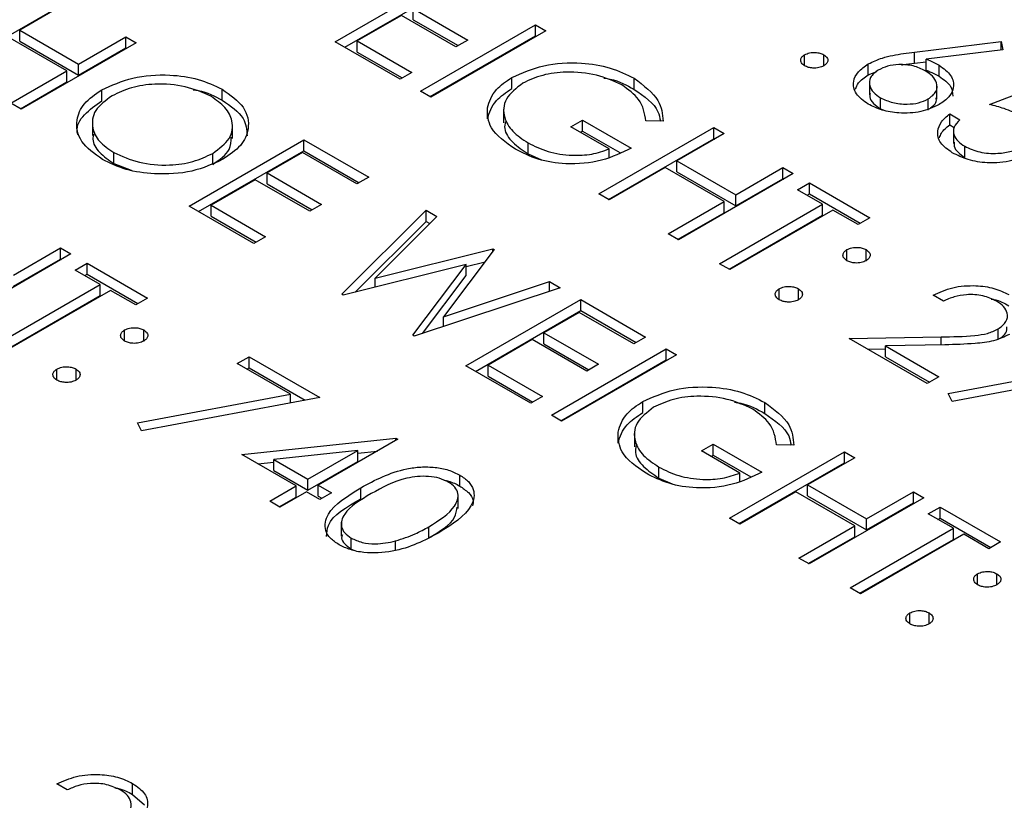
# Model space of a CAD drawing. Header units: inches. Extents: x 1802 to 2468, y -208 to -72.
# Tile 485 of 595: x 2222.036 to 2222.763, y -87.886 to -87.31. Entities that reach past the tile are written whole.
import ezdxf

# ---------------------------------------------------------------- set-up
doc = ezdxf.new("R2010")
doc.units = ezdxf.units.IN
doc.header["$LTSCALE"] = 0.5
doc.header["$MEASUREMENT"] = 0
doc.layers.add('DST-M-S', color=53, linetype='Continuous')

msp = doc.modelspace()

# ---------------------------------------------------------------- linework, layer by layer
at = {"layer": 'DST-M-S', "linetype": 'Continuous', "lineweight": 25}
for p, q in [((2222.26865, -87.32597), (2222.35351, -87.27699)), ((2222.27572, -87.33005), (2222.35351, -87.28515)), ((2221.985, -87.34591), (2222.06278, -87.30101)), ((2222.07039, -87.29724), (2222.03558, -87.31734)), ((2222.32631, -87.30148), (2222.36656, -87.32471)), ((2222.32631, -87.30964), (2222.32631, -87.30148)), ((2222.31761, -87.3065), (2222.28497, -87.32534)), ((2222.35786, -87.32974), (2222.31761, -87.3065)), ((2222.32631, -87.30964), (2222.35949, -87.3288)), ((2222.03558, -87.31734), (2222.07909, -87.34246)), ((2222.03558, -87.3255), (2222.03558, -87.31734)), ((2222.33175, -87.36239), (2222.4166, -87.31341)), ((2222.4166, -87.31341), (2222.42422, -87.31781)), ((2222.4166, -87.32158), (2222.4166, -87.31341)), ((2222.07039, -87.34748), (2222.02688, -87.32236)), ((2222.07909, -87.34246), (2222.11391, -87.32236)), ((2222.11391, -87.32236), (2222.12152, -87.32676)), ((2222.11391, -87.33052), (2222.11391, -87.32236)), ((2222.33882, -87.36648), (2222.4166, -87.32158)), ((2222.42422, -87.31781), (2222.33936, -87.36679)), ((2222.36656, -87.32471), (2222.35786, -87.32974)), ((2222.4166, -87.32158), (2222.41714, -87.32189)), ((2222.03558, -87.3255), (2222.07909, -87.35062)), ((2222.12152, -87.32676), (2222.03667, -87.37574)), ((2222.07909, -87.35062), (2222.11391, -87.33052)), ((2222.11391, -87.33052), (2222.11445, -87.33084)), ((2222.31652, -87.3536), (2222.26865, -87.32597)), ((2222.28497, -87.32534), (2222.32522, -87.34858)), ((2222.28497, -87.33351), (2222.28497, -87.32534)), ((2222.69659, -87.33355), (2222.76064, -87.32581)), ((2222.76189, -87.33186), (2222.70519, -87.33871)), ((2222.76064, -87.32581), (2222.76189, -87.33186)), ((2222.76064, -87.33201), (2222.76064, -87.32581)), ((2222.28497, -87.33351), (2222.31815, -87.35266)), ((2222.61541, -87.34371), (2222.61541, -87.33555)), ((2222.62955, -87.34371), (2222.62955, -87.33555)), ((2222.69659, -87.34171), (2222.69659, -87.33355)), ((2222.70519, -87.34687), (2222.70519, -87.33871)), ((2222.07909, -87.35062), (2222.07909, -87.34246)), ((2222.66246, -87.35046), (2222.66246, -87.3423)), ((2222.69659, -87.34171), (2222.70519, -87.34067)), ((2222.71479, -87.35147), (2222.71479, -87.34331)), ((2222.02905, -87.37134), (2222.07039, -87.34748)), ((2222.07039, -87.35564), (2222.07039, -87.34748)), ((2222.32522, -87.34858), (2222.31652, -87.3536)), ((2222.39923, -87.36049), (2222.39923, -87.35233)), ((2222.48944, -87.36111), (2222.48944, -87.35295)), ((2222.66246, -87.35046), (2222.66878, -87.34782)), ((2222.75193, -87.37229), (2222.80306, -87.35282)), ((2222.03612, -87.37543), (2222.07039, -87.35564)), ((2222.18516, -87.36915), (2222.18516, -87.36098)), ((2222.66323, -87.35498), (2222.66323, -87.36519)), ((2222.71317, -87.36831), (2222.71317, -87.35811)), ((2222.09613, -87.36968), (2222.09613, -87.36151)), ((2222.33936, -87.36679), (2222.33175, -87.36239)), ((2222.67143, -87.37543), (2222.67143, -87.36726)), ((2222.70675, -87.37639), (2222.70675, -87.36822)), ((2222.03667, -87.37574), (2222.02905, -87.37134)), ((2222.38104, -87.383), (2222.38104, -87.37484)), ((2222.39308, -87.37563), (2222.39308, -87.38584)), ((2222.67143, -87.37543), (2222.67471, -87.37672)), ((2222.72256, -87.37919), (2222.73018, -87.38359)), ((2222.72256, -87.38736), (2222.72256, -87.37919)), ((2222.08929, -87.38492), (2222.08929, -87.39512)), ((2222.19282, -87.39739), (2222.19282, -87.38718)), ((2222.44271, -87.38877), (2222.45141, -87.38375)), ((2222.47099, -87.4051), (2222.44271, -87.38877)), ((2222.45141, -87.38375), (2222.48731, -87.40447)), ((2222.45141, -87.39191), (2222.45141, -87.38375)), ((2222.46338, -87.43838), (2222.54823, -87.3894)), ((2222.5109, -87.38457), (2222.49819, -87.38437)), ((2222.54823, -87.3894), (2222.55585, -87.3938)), ((2222.54823, -87.39756), (2222.54823, -87.3894)), ((2222.72256, -87.38736), (2222.72589, -87.38928)), ((2222.44978, -87.39285), (2222.45141, -87.39191)), ((2222.45141, -87.39191), (2222.47902, -87.40785)), ((2222.55585, -87.3938), (2222.52104, -87.41389)), ((2222.72531, -87.39081), (2222.72531, -87.40102)), ((2222.16068, -87.44733), (2222.24554, -87.39835)), ((2222.24554, -87.39835), (2222.2934, -87.42598)), ((2222.24554, -87.40651), (2222.24554, -87.39835)), ((2222.41113, -87.40885), (2222.41113, -87.40068)), ((2222.47045, -87.44247), (2222.54823, -87.39756)), ((2222.54823, -87.39756), (2222.54877, -87.39788)), ((2222.73366, -87.41135), (2222.73366, -87.40319)), ((2222.10503, -87.41584), (2222.10503, -87.40767)), ((2222.16776, -87.45142), (2222.24554, -87.40651)), ((2222.17814, -87.41653), (2222.17814, -87.40837)), ((2222.24445, -87.40777), (2222.21834, -87.42284)), ((2222.2847, -87.431), (2222.24445, -87.40777)), ((2222.24554, -87.40651), (2222.28633, -87.43006)), ((2222.41113, -87.40885), (2222.42105, -87.41305)), ((2222.47099, -87.41111), (2222.47099, -87.4051)), ((2222.10503, -87.41584), (2222.11795, -87.42077)), ((2222.51233, -87.41892), (2222.47099, -87.44278)), ((2222.55585, -87.44404), (2222.51233, -87.41892)), ((2222.52104, -87.41389), (2222.56455, -87.43901)), ((2222.52104, -87.42206), (2222.52104, -87.41389)), ((2222.56455, -87.43901), (2222.59936, -87.41892)), ((2222.59936, -87.41892), (2222.60698, -87.42331)), ((2222.59936, -87.42708), (2222.59936, -87.41892)), ((2222.21834, -87.42284), (2222.25859, -87.44608)), ((2222.21834, -87.43101), (2222.21834, -87.42284)), ((2222.2934, -87.42598), (2222.2847, -87.431)), ((2222.52104, -87.42206), (2222.56455, -87.44718)), ((2222.60698, -87.42331), (2222.52212, -87.4723)), ((2222.20964, -87.42786), (2222.177, -87.4467)), ((2222.24989, -87.4511), (2222.20964, -87.42786)), ((2222.21834, -87.43101), (2222.25152, -87.45016)), ((2222.56455, -87.44718), (2222.59936, -87.42708)), ((2222.59936, -87.42708), (2222.5999, -87.42739)), ((2222.61024, -87.43524), (2222.61894, -87.43022)), ((2222.61894, -87.43022), (2222.66354, -87.45597)), ((2222.61894, -87.43838), (2222.61894, -87.43022)), ((2222.47099, -87.44278), (2222.46338, -87.43838)), ((2222.56455, -87.44718), (2222.56455, -87.43901)), ((2222.62873, -87.44592), (2222.61024, -87.43524)), ((2222.61731, -87.43933), (2222.61894, -87.43838)), ((2222.61894, -87.43838), (2222.65647, -87.46005)), ((2222.20855, -87.47496), (2222.16068, -87.44733)), ((2222.177, -87.4467), (2222.21725, -87.46994)), ((2222.177, -87.45487), (2222.177, -87.4467)), ((2222.25859, -87.44608), (2222.24989, -87.4511)), ((2222.51451, -87.4679), (2222.55585, -87.44404)), ((2222.55258, -87.48988), (2222.62873, -87.44592)), ((2222.55585, -87.4522), (2222.55585, -87.44404)), ((2222.62873, -87.45408), (2222.62873, -87.44592)), ((2222.177, -87.45487), (2222.21018, -87.47402)), ((2222.27355, -87.51249), (2222.33583, -87.45047)), ((2222.3437, -87.45502), (2222.29808, -87.50053)), ((2222.33583, -87.45047), (2222.3437, -87.45502)), ((2222.33583, -87.45864), (2222.33583, -87.45047)), ((2222.52158, -87.47198), (2222.55585, -87.4522)), ((2222.55966, -87.49396), (2222.62873, -87.45408)), ((2222.63635, -87.45032), (2222.5602, -87.49428)), ((2222.65484, -87.46099), (2222.63635, -87.45032)), ((2222.28327, -87.51097), (2222.33583, -87.45864)), ((2222.33583, -87.45864), (2222.33851, -87.46019)), ((2222.66354, -87.45597), (2222.65484, -87.46099)), ((2222.21725, -87.46994), (2222.20855, -87.47496)), ((2222.52212, -87.4723), (2222.51451, -87.4679)), ((2222.07338, -87.48266), (2221.98853, -87.53164)), ((2222.03096, -87.49836), (2222.06577, -87.47826)), ((2222.06577, -87.47826), (2222.07338, -87.48266)), ((2222.06577, -87.48643), (2222.06577, -87.47826)), ((2222.29808, -87.50053), (2222.385, -87.47886)), ((2222.38611, -87.4795), (2222.34854, -87.52917)), ((2222.385, -87.47886), (2222.38611, -87.4795)), ((2222.385, -87.48096), (2222.385, -87.47886)), ((2222.64668, -87.48768), (2222.64668, -87.47952)), ((2222.66083, -87.48768), (2222.66083, -87.47952)), ((2222.03096, -87.50652), (2222.06577, -87.48643)), ((2222.06577, -87.48643), (2222.06631, -87.48674)), ((2222.07665, -87.49459), (2222.08535, -87.48957)), ((2222.08535, -87.48957), (2222.12995, -87.51531)), ((2222.08535, -87.49773), (2222.08535, -87.48957)), ((2222.36537, -87.49057), (2222.27464, -87.51312)), ((2222.326, -87.54277), (2222.36537, -87.49057)), ((2222.36537, -87.49192), (2222.37935, -87.48844)), ((2222.36537, -87.49873), (2222.36537, -87.49057)), ((2222.5602, -87.49428), (2222.55258, -87.48988)), ((2222.09514, -87.50527), (2222.07665, -87.49459)), ((2222.08372, -87.49867), (2222.08535, -87.49773)), ((2222.08535, -87.49773), (2222.12288, -87.5194)), ((2222.33322, -87.54136), (2222.36537, -87.49873)), ((2222.01899, -87.54923), (2222.09514, -87.50527)), ((2222.09514, -87.51343), (2222.09514, -87.50527)), ((2222.29808, -87.50729), (2222.29808, -87.50053)), ((2222.34854, -87.52917), (2222.42704, -87.50313)), ((2222.42704, -87.50313), (2222.43482, -87.50762)), ((2222.42704, -87.51021), (2222.42704, -87.50313)), ((2222.02606, -87.55331), (2222.09514, -87.51343)), ((2222.10275, -87.50966), (2222.0266, -87.55362)), ((2222.12125, -87.52034), (2222.10275, -87.50966)), ((2222.27464, -87.51312), (2222.27355, -87.51249)), ((2222.43482, -87.50762), (2222.32709, -87.5434)), ((2222.59664, -87.51657), (2222.59664, -87.50841)), ((2222.61078, -87.51657), (2222.61078, -87.50841)), ((2222.71794, -87.51751), (2222.71032, -87.51312)), ((2222.12995, -87.51531), (2222.12125, -87.52034)), ((2222.3652, -87.5654), (2222.45005, -87.51641)), ((2222.45005, -87.51641), (2222.49792, -87.54405)), ((2222.45005, -87.52458), (2222.45005, -87.51641)), ((2222.37227, -87.56948), (2222.45005, -87.52458)), ((2222.44896, -87.52583), (2222.42286, -87.54091)), ((2222.48922, -87.54907), (2222.44896, -87.52583)), ((2222.45005, -87.52458), (2222.49085, -87.54813)), ((2222.34854, -87.53627), (2222.34854, -87.52917)), ((2222.11309, -87.54703), (2222.11309, -87.53886)), ((2222.12723, -87.54703), (2222.12723, -87.53886)), ((2222.32709, -87.5434), (2222.326, -87.54277)), ((2222.42286, -87.54091), (2222.46311, -87.56414)), ((2222.42286, -87.54907), (2222.42286, -87.54091)), ((2222.75839, -87.54542), (2222.75839, -87.53812)), ((2222.41415, -87.54593), (2222.38152, -87.56477)), ((2222.4544, -87.56917), (2222.41415, -87.54593)), ((2222.42286, -87.54907), (2222.45603, -87.56822)), ((2222.49792, -87.54405), (2222.48922, -87.54907)), ((2222.64831, -87.54514), (2222.71634, -87.54387)), ((2222.70597, -87.57843), (2222.64831, -87.54514)), ((2222.71908, -87.54979), (2222.67519, -87.55061)), ((2222.71634, -87.54984), (2222.71634, -87.54387)), ((2222.4283, -87.60182), (2222.51315, -87.55284)), ((2222.52076, -87.55723), (2222.43591, -87.60622)), ((2222.51315, -87.55284), (2222.52076, -87.55723)), ((2222.51315, -87.561), (2222.51315, -87.55284)), ((2222.66201, -87.55305), (2222.67519, -87.55281)), ((2222.67519, -87.55061), (2222.71467, -87.5734)), ((2222.67519, -87.55878), (2222.67519, -87.55061)), ((2222.19631, -87.56367), (2222.20501, -87.55865)), ((2222.23564, -87.58638), (2222.19631, -87.56367)), ((2222.20501, -87.55865), (2222.25723, -87.58879)), ((2222.20501, -87.56681), (2222.20501, -87.55865)), ((2222.38152, -87.56477), (2222.42177, -87.58801)), ((2222.38152, -87.57294), (2222.38152, -87.56477)), ((2222.43537, -87.6059), (2222.51315, -87.561)), ((2222.46311, -87.56414), (2222.4544, -87.56917)), ((2222.51315, -87.561), (2222.51369, -87.56132)), ((2222.67519, -87.55878), (2222.7076, -87.57749)), ((2222.72151, -87.58573), (2222.83451, -87.56471)), ((2222.06305, -87.57592), (2222.06305, -87.56775)), ((2222.07719, -87.57592), (2222.07719, -87.56775)), ((2222.20338, -87.56775), (2222.20501, -87.56681)), ((2222.20501, -87.56681), (2222.24653, -87.59078)), ((2222.41307, -87.59303), (2222.3652, -87.5654)), ((2222.8561, -87.56712), (2222.72446, -87.59162)), ((2222.38152, -87.57294), (2222.4147, -87.59209)), ((2222.71467, -87.5734), (2222.70597, -87.57843)), ((2222.12264, -87.6074), (2222.23564, -87.58638)), ((2222.23564, -87.59281), (2222.23564, -87.58638)), ((2222.72446, -87.59162), (2222.72151, -87.58573)), ((2222.25723, -87.58879), (2222.1256, -87.61328)), ((2222.42177, -87.58801), (2222.41307, -87.59303)), ((2222.49578, -87.59992), (2222.49578, -87.59175)), ((2222.58598, -87.60054), (2222.58598, -87.59237)), ((2222.1256, -87.61328), (2222.12264, -87.6074)), ((2222.43591, -87.60622), (2222.4283, -87.60182)), ((2222.47759, -87.62243), (2222.47759, -87.61426)), ((2222.48963, -87.61506), (2222.48963, -87.62526)), ((2222.19957, -87.63087), (2222.31334, -87.61867)), ((2222.31489, -87.61956), (2222.25614, -87.65348)), ((2222.31334, -87.61867), (2222.31489, -87.61956)), ((2222.31334, -87.62046), (2222.31334, -87.61867)), ((2222.28538, -87.62781), (2222.22323, -87.63448)), ((2222.24853, -87.64908), (2222.28538, -87.62781)), ((2222.28538, -87.63597), (2222.28538, -87.62781)), ((2222.28538, -87.62983), (2222.29977, -87.62829)), ((2222.53926, -87.6282), (2222.54796, -87.62317)), ((2222.56754, -87.64453), (2222.53926, -87.6282)), ((2222.54796, -87.62317), (2222.58386, -87.6439)), ((2222.54796, -87.63134), (2222.54796, -87.62317)), ((2222.55993, -87.67781), (2222.64478, -87.62883)), ((2222.60745, -87.624), (2222.59474, -87.6238)), ((2222.64478, -87.62883), (2222.65239, -87.63322)), ((2222.64478, -87.63699), (2222.64478, -87.62883)), ((2222.23982, -87.6541), (2222.19957, -87.63087)), ((2222.2115, -87.63775), (2222.22323, -87.6365)), ((2222.22323, -87.64264), (2222.22323, -87.63448)), ((2222.22323, -87.63448), (2222.24853, -87.64908)), ((2222.24853, -87.65724), (2222.28538, -87.63597)), ((2222.54633, -87.63228), (2222.54796, -87.63134)), ((2222.54796, -87.63134), (2222.57556, -87.64727)), ((2222.567, -87.68189), (2222.64478, -87.63699)), ((2222.65239, -87.63322), (2222.61758, -87.65332)), ((2222.64478, -87.63699), (2222.64532, -87.63731)), ((2222.22323, -87.64264), (2222.24853, -87.65724)), ((2222.50768, -87.64828), (2222.50768, -87.64011)), ((2222.56754, -87.65054), (2222.56754, -87.64453)), ((2222.24853, -87.65724), (2222.24853, -87.64908)), ((2222.36066, -87.65415), (2222.36066, -87.64599)), ((2222.50768, -87.64828), (2222.5176, -87.65248)), ((2222.22024, -87.66541), (2222.23982, -87.6541)), ((2222.24744, -87.6585), (2222.22786, -87.6698)), ((2222.23982, -87.66227), (2222.23982, -87.6541)), ((2222.25723, -87.66415), (2222.24744, -87.6585)), ((2222.25614, -87.65348), (2222.26593, -87.65913)), ((2222.25614, -87.66164), (2222.25614, -87.65348)), ((2222.26593, -87.65913), (2222.25723, -87.66415)), ((2222.28766, -87.66354), (2222.28766, -87.65538)), ((2222.60888, -87.65834), (2222.56754, -87.68221)), ((2222.65239, -87.68346), (2222.60888, -87.65834)), ((2222.61758, -87.65332), (2222.6611, -87.67844)), ((2222.61758, -87.66148), (2222.61758, -87.65332)), ((2222.6611, -87.67844), (2222.69591, -87.65834)), ((2222.69591, -87.65834), (2222.70352, -87.66274)), ((2222.69591, -87.66651), (2222.69591, -87.65834)), ((2222.22786, -87.6698), (2222.22024, -87.66541)), ((2222.22732, -87.66949), (2222.23982, -87.66227)), ((2222.25614, -87.66164), (2222.25886, -87.66321)), ((2222.35945, -87.67079), (2222.35945, -87.66058)), ((2222.61758, -87.66148), (2222.6611, -87.6866)), ((2222.70352, -87.66274), (2222.61867, -87.71172)), ((2222.6611, -87.6866), (2222.69591, -87.66651)), ((2222.69591, -87.66651), (2222.69645, -87.66682)), ((2222.70679, -87.67467), (2222.71549, -87.66965)), ((2222.71549, -87.66965), (2222.76009, -87.6954)), ((2222.71549, -87.67781), (2222.71549, -87.66965)), ((2222.27309, -87.68087), (2222.27309, -87.69107)), ((2222.56754, -87.68221), (2222.55993, -87.67781)), ((2222.6611, -87.6866), (2222.6611, -87.67844)), ((2222.72528, -87.68535), (2222.70679, -87.67467)), ((2222.71386, -87.67875), (2222.71549, -87.67781)), ((2222.71549, -87.67781), (2222.75302, -87.69948)), ((2222.33773, -87.69241), (2222.33773, -87.68425)), ((2222.61106, -87.70733), (2222.65239, -87.68346)), ((2222.64913, -87.72931), (2222.72528, -87.68535)), ((2222.65239, -87.69163), (2222.65239, -87.68346)), ((2222.72528, -87.69351), (2222.72528, -87.68535)), ((2222.28042, -87.70077), (2222.28042, -87.69261)), ((2222.31319, -87.70132), (2222.31319, -87.69471)), ((2222.61813, -87.71141), (2222.65239, -87.69163)), ((2222.6562, -87.73339), (2222.72528, -87.69351)), ((2222.7329, -87.68974), (2222.65675, -87.7337)), ((2222.75139, -87.70042), (2222.7329, -87.68974)), ((2222.76009, -87.6954), (2222.75139, -87.70042)), ((2222.28042, -87.70077), (2222.28309, -87.70179)), ((2222.61867, -87.71172), (2222.61106, -87.70733)), ((2222.74323, -87.72711), (2222.74323, -87.71895)), ((2222.75737, -87.72711), (2222.75737, -87.71895)), ((2222.65675, -87.7337), (2222.64913, -87.72931)), ((2222.69319, -87.756), (2222.69319, -87.74783)), ((2222.70733, -87.756), (2222.70733, -87.74783)), ((2222.07066, -87.87862), (2222.06305, -87.87422)), ((2222.119, -87.88203), (2222.119, -87.87387)), ((2222.119, -87.88203), (2222.12785, -87.88959))]:
    msp.add_line(p, q, dxfattribs=at)
for points, knots in [([(2222.61541, -87.34371), (2222.6145, -87.34304), (2222.61267, -87.34169), (2222.61229, -87.33925), (2222.61318, -87.3371), (2222.61467, -87.33606), (2222.61541, -87.33555)], [0, 0, 0, 0, 0.279581, 0.559143, 0.779575, 1, 1, 1, 1]), ([(2222.61541, -87.33555), (2222.61657, -87.33502), (2222.61891, -87.33396), (2222.62314, -87.33373), (2222.62687, -87.33425), (2222.62866, -87.33512), (2222.62955, -87.33555)], [0, 0, 0, 0, 0.279576, 0.559284, 0.779552, 1, 1, 1, 1]), ([(2222.62955, -87.33555), (2222.63048, -87.33622), (2222.63233, -87.33756), (2222.63267, -87.34001), (2222.63182, -87.34217), (2222.63031, -87.3432), (2222.62955, -87.34371)], [0, 0, 0, 0, 0.279602, 0.559212, 0.779475, 1, 1, 1, 1]), ([(2222.66246, -87.3423), (2222.66579, -87.34072), (2222.67129, -87.33812), (2222.68045, -87.33594), (2222.68844, -87.33456), (2222.69387, -87.33388), (2222.69659, -87.33355)], [0, 0, 0, 0, 0.339374, 0.559486, 0.779731, 1, 1, 1, 1]), ([(2222.70519, -87.33871), (2222.70708, -87.3395), (2222.71045, -87.34092), (2222.71346, -87.34258), (2222.71479, -87.34331)], [0, 0, 0, 0, 0.55991, 1, 1, 1, 1]), ([(2222.39923, -87.35233), (2222.40672, -87.34897), (2222.42169, -87.34226), (2222.44881, -87.3407), (2222.47247, -87.34461), (2222.48378, -87.35017), (2222.48944, -87.35295)], [0, 0, 0, 0, 0.27959, 0.559072, 0.779411, 1, 1, 1, 1]), ([(2222.62955, -87.34371), (2222.62838, -87.34424), (2222.62605, -87.3453), (2222.62182, -87.34551), (2222.61809, -87.345), (2222.6163, -87.34414), (2222.61541, -87.34371)], [0, 0, 0, 0, 0.2794691, 0.5593578, 0.7796739, 1, 1, 1, 1]), ([(2222.66232, -87.37205), (2222.65898, -87.3696), (2222.6523, -87.36469), (2222.65062, -87.35576), (2222.65441, -87.34797), (2222.65977, -87.34419), (2222.66246, -87.3423)], [0, 0, 0, 0, 0.2796696, 0.5590848, 0.7795576, 1, 1, 1, 1]), ([(2222.70449, -87.34741), (2222.70169, -87.34605), (2222.69608, -87.34332), (2222.68568, -87.34248), (2222.67639, -87.34369), (2222.67197, -87.34581), (2222.66977, -87.34687)], [0, 0, 0, 0, 0.280127, 0.559515, 0.779719, 1, 1, 1, 1]), ([(2222.68702, -87.34304), (2222.6875, -87.34295), (2222.69064, -87.3424), (2222.69386, -87.34202), (2222.69659, -87.34171)], [0, 0, 0, 0, 0.153172, 1, 1, 1, 1]), ([(2222.71479, -87.34331), (2222.71809, -87.3457), (2222.72467, -87.35048), (2222.72614, -87.35919), (2222.72285, -87.36687), (2222.7175, -87.37053), (2222.71483, -87.37235)], [0, 0, 0, 0, 0.279638, 0.559326, 0.779527, 1, 1, 1, 1]), ([(2222.09613, -87.36151), (2222.10346, -87.35818), (2222.11811, -87.35153), (2222.14464, -87.34963), (2222.16819, -87.35296), (2222.1795, -87.35831), (2222.18516, -87.36098)], [0, 0, 0, 0, 0.279731, 0.559327, 0.77968, 1, 1, 1, 1]), ([(2222.38104, -87.37484), (2222.38254, -87.3701), (2222.38523, -87.36164), (2222.39495, -87.35518), (2222.39923, -87.35233)], [0, 0, 0, 0, 0.559317, 1, 1, 1, 1]), ([(2222.48048, -87.35782), (2222.47446, -87.3551), (2222.46242, -87.34966), (2222.44083, -87.34765), (2222.42128, -87.35004), (2222.41188, -87.35436), (2222.40718, -87.35653)], [0, 0, 0, 0, 0.279847, 0.559555, 0.779847, 1, 1, 1, 1]), ([(2222.46716, -87.35278), (2222.46868, -87.35302), (2222.47735, -87.35436), (2222.48398, -87.35806), (2222.48944, -87.36111)], [0, 0, 0, 0, 0.176046, 1, 1, 1, 1]), ([(2222.48944, -87.35295), (2222.49651, -87.35819), (2222.50916, -87.36757), (2222.51037, -87.37937), (2222.5109, -87.38457)], [0, 0, 0, 0, 0.558579, 1, 1, 1, 1]), ([(2222.65291, -87.36087), (2222.6535, -87.35933), (2222.65503, -87.35539), (2222.65965, -87.35233), (2222.66246, -87.35046)], [0, 0, 0, 0, 0.391537, 1, 1, 1, 1]), ([(2222.66977, -87.34687), (2222.66752, -87.34859), (2222.66304, -87.35202), (2222.66295, -87.35819), (2222.66576, -87.36345), (2222.66954, -87.36599), (2222.67143, -87.36726)], [0, 0, 0, 0, 0.279059, 0.55882, 0.779303, 1, 1, 1, 1]), ([(2222.70675, -87.36822), (2222.70902, -87.36646), (2222.71356, -87.36293), (2222.71336, -87.35662), (2222.71032, -87.35129), (2222.70644, -87.3487), (2222.70449, -87.34741)], [0, 0, 0, 0, 0.2787544, 0.558605, 0.7791474, 1, 1, 1, 1]), ([(2222.70519, -87.34687), (2222.70708, -87.34767), (2222.71045, -87.34908), (2222.71346, -87.35074), (2222.71479, -87.35147)], [0, 0, 0, 0, 0.55991, 1, 1, 1, 1]), ([(2222.71479, -87.35147), (2222.71823, -87.35386), (2222.72441, -87.35814), (2222.72471, -87.36367), (2222.72485, -87.36612)], [0, 0, 0, 0, 0.556632, 1, 1, 1, 1]), ([(2222.17683, -87.36622), (2222.17078, -87.36353), (2222.15867, -87.35815), (2222.13697, -87.35653), (2222.11761, -87.35924), (2222.10839, -87.36367), (2222.10377, -87.36589)], [0, 0, 0, 0, 0.279627, 0.55935, 0.77963, 1, 1, 1, 1]), ([(2222.18516, -87.36098), (2222.19111, -87.36522), (2222.20301, -87.3737), (2222.20584, -87.38924), (2222.20008, -87.40298), (2222.19052, -87.40951), (2222.18574, -87.41277)], [0, 0, 0, 0, 0.279767, 0.559358, 0.779571, 1, 1, 1, 1]), ([(2222.38104, -87.383), (2222.38254, -87.37827), (2222.38523, -87.3698), (2222.39495, -87.36334), (2222.39923, -87.36049)], [0, 0, 0, 0, 0.559317, 1, 1, 1, 1]), ([(2222.40718, -87.35653), (2222.40244, -87.36027), (2222.39295, -87.36775), (2222.39236, -87.3811), (2222.39891, -87.39242), (2222.40705, -87.39793), (2222.41113, -87.40068)], [0, 0, 0, 0, 0.279061, 0.558584, 0.779236, 1, 1, 1, 1]), ([(2222.49819, -87.38437), (2222.49726, -87.37886), (2222.4956, -87.369), (2222.4851, -87.36124), (2222.48048, -87.35782)], [0, 0, 0, 0, 0.55984, 1, 1, 1, 1]), ([(2222.48944, -87.36111), (2222.49688, -87.36627), (2222.50702, -87.37331), (2222.50845, -87.38218), (2222.50883, -87.38454)], [0, 0, 0, 0, 0.733897, 1, 1, 1, 1]), ([(2222.09664, -87.41287), (2222.09079, -87.40866), (2222.07909, -87.40022), (2222.07646, -87.38485), (2222.08201, -87.37124), (2222.09142, -87.36476), (2222.09613, -87.36151)], [0, 0, 0, 0, 0.279663, 0.559354, 0.779636, 1, 1, 1, 1]), ([(2222.10377, -87.36589), (2222.09908, -87.36935), (2222.08968, -87.37628), (2222.0884, -87.38885), (2222.09347, -87.3998), (2222.10118, -87.40505), (2222.10503, -87.40767)], [0, 0, 0, 0, 0.279416, 0.559077, 0.779478, 1, 1, 1, 1]), ([(2222.16374, -87.36139), (2222.16498, -87.36156), (2222.17329, -87.3627), (2222.1797, -87.36618), (2222.18516, -87.36915)], [0, 0, 0, 0, 0.149262, 1, 1, 1, 1]), ([(2222.17814, -87.40837), (2222.18288, -87.40488), (2222.19234, -87.39791), (2222.1937, -87.3852), (2222.18823, -87.37424), (2222.18063, -87.36889), (2222.17683, -87.36622)], [0, 0, 0, 0, 0.279468, 0.55887, 0.779516, 1, 1, 1, 1]), ([(2222.6638, -87.36418), (2222.66364, -87.36503), (2222.66318, -87.36754), (2222.66589, -87.37162), (2222.66958, -87.37416), (2222.67143, -87.37543)], [0, 0, 0, 0, 0.203775, 0.601695, 1, 1, 1, 1]), ([(2222.67143, -87.36726), (2222.6743, -87.36862), (2222.68003, -87.37132), (2222.69043, -87.3723), (2222.69996, -87.3714), (2222.70449, -87.36928), (2222.70675, -87.36822)], [0, 0, 0, 0, 0.280018, 0.559853, 0.779987, 1, 1, 1, 1]), ([(2222.70842, -87.37476), (2222.71009, -87.37351), (2222.71308, -87.37129), (2222.71273, -87.36851), (2222.71258, -87.36728)], [0, 0, 0, 0, 0.5584105, 1, 1, 1, 1]), ([(2222.07868, -87.39501), (2222.07839, -87.394), (2222.07693, -87.38886), (2222.08247, -87.37937), (2222.09157, -87.37291), (2222.09613, -87.36968)], [0, 0, 0, 0, 0.108942, 0.554389, 1, 1, 1, 1]), ([(2222.18516, -87.36915), (2222.19137, -87.37338), (2222.20256, -87.381), (2222.20322, -87.39091), (2222.20351, -87.39532)], [0, 0, 0, 0, 0.554805, 1, 1, 1, 1]), ([(2222.40176, -87.40532), (2222.39456, -87.40033), (2222.38169, -87.39141), (2222.38124, -87.3799), (2222.38104, -87.37484)], [0, 0, 0, 0, 0.559617, 1, 1, 1, 1]), ([(2222.71483, -87.37235), (2222.7105, -87.37434), (2222.70186, -87.37832), (2222.68602, -87.3791), (2222.6723, -87.37682), (2222.66565, -87.37364), (2222.66232, -87.37205)], [0, 0, 0, 0, 0.279631, 0.55896, 0.779478, 1, 1, 1, 1]), ([(2222.77498, -87.38057), (2222.77102, -87.37871), (2222.76393, -87.37538), (2222.7556, -87.37323), (2222.75193, -87.37229)], [0, 0, 0, 0, 0.559416, 1, 1, 1, 1]), ([(2222.72452, -87.40795), (2222.72125, -87.40564), (2222.71472, -87.40101), (2222.71299, -87.39252), (2222.71582, -87.38501), (2222.72031, -87.38113), (2222.72256, -87.37919)], [0, 0, 0, 0, 0.279625, 0.559019, 0.77938, 1, 1, 1, 1]), ([(2222.39437, -87.38486), (2222.39403, -87.38659), (2222.39298, -87.39192), (2222.39921, -87.4006), (2222.40716, -87.4061), (2222.41113, -87.40885)], [0, 0, 0, 0, 0.194371, 0.597084, 1, 1, 1, 1]), ([(2222.71509, -87.39692), (2222.71546, -87.39571), (2222.71654, -87.3922), (2222.72018, -87.38927), (2222.72256, -87.38736)], [0, 0, 0, 0, 0.345147, 1, 1, 1, 1]), ([(2222.73018, -87.38359), (2222.72844, -87.38535), (2222.72496, -87.38887), (2222.72529, -87.39466), (2222.72836, -87.39956), (2222.73189, -87.40198), (2222.73366, -87.40319)], [0, 0, 0, 0, 0.28005, 0.559166, 0.779583, 1, 1, 1, 1]), ([(2222.09027, -87.39416), (2222.08997, -87.39538), (2222.08886, -87.39998), (2222.0938, -87.40799), (2222.10129, -87.41322), (2222.10503, -87.41584)], [0, 0, 0, 0, 0.153197, 0.576483, 1, 1, 1, 1]), ([(2222.17814, -87.41653), (2222.18314, -87.41306), (2222.19169, -87.40711), (2222.19172, -87.39948), (2222.19174, -87.39631)], [0, 0, 0, 0, 0.584093, 1, 1, 1, 1]), ([(2222.48731, -87.40447), (2222.48038, -87.40787), (2222.46656, -87.41465), (2222.44069, -87.41718), (2222.41786, -87.41343), (2222.40713, -87.40803), (2222.40176, -87.40532)], [0, 0, 0, 0, 0.280351, 0.559367, 0.779371, 1, 1, 1, 1]), ([(2222.41113, -87.40068), (2222.41584, -87.40302), (2222.42526, -87.40768), (2222.44232, -87.41024), (2222.45849, -87.40951), (2222.46683, -87.40657), (2222.47099, -87.4051)], [0, 0, 0, 0, 0.280254, 0.559912, 0.779941, 1, 1, 1, 1]), ([(2222.7259, -87.4), (2222.72579, -87.40106), (2222.72552, -87.4037), (2222.72846, -87.40773), (2222.73193, -87.41014), (2222.73366, -87.41135)], [0, 0, 0, 0, 0.251787, 0.625894, 1, 1, 1, 1]), ([(2222.73366, -87.40319), (2222.73721, -87.40481), (2222.74432, -87.40805), (2222.75721, -87.40879), (2222.76861, -87.40718), (2222.77401, -87.40452), (2222.77672, -87.4032)], [0, 0, 0, 0, 0.279617, 0.559357, 0.779559, 1, 1, 1, 1]), ([(2222.10503, -87.40767), (2222.11104, -87.41043), (2222.12304, -87.41594), (2222.14481, -87.41778), (2222.16425, -87.41503), (2222.17351, -87.41059), (2222.17814, -87.40837)], [0, 0, 0, 0, 0.27983, 0.559389, 0.779654, 1, 1, 1, 1]), ([(2222.78401, -87.40778), (2222.77911, -87.41003), (2222.76932, -87.41454), (2222.75146, -87.41604), (2222.7357, -87.4135), (2222.72825, -87.40981), (2222.72452, -87.40795)], [0, 0, 0, 0, 0.279864, 0.559271, 0.779424, 1, 1, 1, 1]), ([(2222.18574, -87.41277), (2222.17841, -87.41614), (2222.16375, -87.42288), (2222.13706, -87.42433), (2222.11347, -87.42106), (2222.10225, -87.4156), (2222.09664, -87.41287)], [0, 0, 0, 0, 0.27963, 0.559343, 0.779597, 1, 1, 1, 1]), ([(2222.64668, -87.48768), (2222.64576, -87.48701), (2222.64392, -87.48566), (2222.64354, -87.48322), (2222.64444, -87.48106), (2222.64594, -87.48003), (2222.64668, -87.47952)], [0, 0, 0, 0, 0.279647, 0.559299, 0.779615, 1, 1, 1, 1]), ([(2222.64668, -87.47952), (2222.64785, -87.47899), (2222.65019, -87.47794), (2222.65441, -87.47772), (2222.65814, -87.47823), (2222.65993, -87.47909), (2222.66083, -87.47952)], [0, 0, 0, 0, 0.2795852, 0.5594544, 0.7796968, 1, 1, 1, 1]), ([(2222.66083, -87.47952), (2222.66175, -87.48019), (2222.66361, -87.48153), (2222.66395, -87.48398), (2222.6631, -87.48615), (2222.66158, -87.48717), (2222.66083, -87.48768)], [0, 0, 0, 0, 0.279602, 0.559212, 0.779475, 1, 1, 1, 1]), ([(2222.66083, -87.48768), (2222.65966, -87.48822), (2222.65734, -87.48929), (2222.6531, -87.48949), (2222.64935, -87.48898), (2222.64757, -87.48812), (2222.64668, -87.48768)], [0, 0, 0, 0, 0.279517, 0.559326, 0.779544, 1, 1, 1, 1]), ([(2222.71032, -87.51312), (2222.71494, -87.51102), (2222.72417, -87.50683), (2222.74084, -87.50557), (2222.75571, -87.50762), (2222.76275, -87.51105), (2222.76628, -87.51276)], [0, 0, 0, 0, 0.280029, 0.559515, 0.779668, 1, 1, 1, 1]), ([(2222.59664, -87.51657), (2222.59573, -87.5159), (2222.59391, -87.51455), (2222.59352, -87.51211), (2222.59442, -87.50995), (2222.5959, -87.50892), (2222.59664, -87.50841)], [0, 0, 0, 0, 0.279581, 0.559143, 0.779575, 1, 1, 1, 1]), ([(2222.59664, -87.50841), (2222.59781, -87.50788), (2222.60014, -87.50681), (2222.60437, -87.50659), (2222.60811, -87.50711), (2222.60989, -87.50797), (2222.61078, -87.50841)], [0, 0, 0, 0, 0.2795762, 0.5592837, 0.7795524, 1, 1, 1, 1]), ([(2222.61078, -87.50841), (2222.61171, -87.50908), (2222.61357, -87.51042), (2222.61391, -87.51287), (2222.61306, -87.51503), (2222.61154, -87.51606), (2222.61078, -87.51657)], [0, 0, 0, 0, 0.279602, 0.559212, 0.779475, 1, 1, 1, 1]), ([(2222.75719, -87.51756), (2222.75399, -87.51606), (2222.74761, -87.51306), (2222.73577, -87.51233), (2222.7256, -87.51413), (2222.72049, -87.51638), (2222.71794, -87.51751)], [0, 0, 0, 0, 0.279699, 0.558847, 0.779176, 1, 1, 1, 1]), ([(2222.61078, -87.51657), (2222.60962, -87.5171), (2222.60729, -87.51816), (2222.60306, -87.51837), (2222.59932, -87.51786), (2222.59753, -87.517), (2222.59664, -87.51657)], [0, 0, 0, 0, 0.279469, 0.559358, 0.779674, 1, 1, 1, 1]), ([(2222.75319, -87.51603), (2222.75387, -87.51612), (2222.75899, -87.51682), (2222.76289, -87.51902), (2222.76628, -87.52093)], [0, 0, 0, 0, 0.131317, 1, 1, 1, 1]), ([(2222.75839, -87.53812), (2222.76066, -87.5364), (2222.7652, -87.53295), (2222.76557, -87.52676), (2222.76291, -87.52141), (2222.75909, -87.51884), (2222.75719, -87.51756)], [0, 0, 0, 0, 0.279126, 0.558978, 0.77935, 1, 1, 1, 1]), ([(2222.11309, -87.54703), (2222.11217, -87.54636), (2222.11032, -87.54501), (2222.10995, -87.54257), (2222.11085, -87.54041), (2222.11234, -87.53938), (2222.11309, -87.53886)], [0, 0, 0, 0, 0.279647, 0.559299, 0.779615, 1, 1, 1, 1]), ([(2222.11309, -87.53886), (2222.11426, -87.53834), (2222.1166, -87.53729), (2222.12082, -87.53707), (2222.12455, -87.53758), (2222.12634, -87.53844), (2222.12723, -87.53886)], [0, 0, 0, 0, 0.279585, 0.559454, 0.779697, 1, 1, 1, 1]), ([(2222.12723, -87.53886), (2222.12816, -87.53954), (2222.13001, -87.54088), (2222.13035, -87.54332), (2222.1295, -87.54549), (2222.12799, -87.54652), (2222.12723, -87.54703)], [0, 0, 0, 0, 0.2796016, 0.559212, 0.7794752, 1, 1, 1, 1]), ([(2222.71634, -87.54387), (2222.7246, -87.5438), (2222.7361, -87.5437), (2222.75078, -87.54172), (2222.75586, -87.53932), (2222.75839, -87.53812)], [0, 0, 0, 0, 0.5607172, 0.7805321, 1, 1, 1, 1]), ([(2222.76669, -87.54212), (2222.76298, -87.54387), (2222.75555, -87.54736), (2222.73859, -87.54931), (2222.72648, -87.54961), (2222.71908, -87.54979)], [0, 0, 0, 0, 0.279288, 0.559154, 1, 1, 1, 1]), ([(2222.75997, -87.5448), (2222.76166, -87.54355), (2222.76493, -87.54114), (2222.76476, -87.53809), (2222.76468, -87.53663)], [0, 0, 0, 0, 0.5193613, 1, 1, 1, 1]), ([(2222.12723, -87.54703), (2222.12607, -87.54756), (2222.12374, -87.54864), (2222.1195, -87.54884), (2222.11576, -87.54833), (2222.11398, -87.54746), (2222.11309, -87.54703)], [0, 0, 0, 0, 0.279517, 0.559326, 0.779544, 1, 1, 1, 1]), ([(2222.06305, -87.57592), (2222.06214, -87.57524), (2222.06031, -87.57389), (2222.05993, -87.57146), (2222.06082, -87.5693), (2222.06231, -87.56827), (2222.06305, -87.56775)], [0, 0, 0, 0, 0.2795812, 0.5591432, 0.7795754, 1, 1, 1, 1]), ([(2222.06305, -87.56775), (2222.06421, -87.56722), (2222.06655, -87.56616), (2222.07078, -87.56594), (2222.07452, -87.56646), (2222.0763, -87.56732), (2222.07719, -87.56775)], [0, 0, 0, 0, 0.279576, 0.559284, 0.779552, 1, 1, 1, 1]), ([(2222.07719, -87.56775), (2222.07812, -87.56843), (2222.07997, -87.56977), (2222.08031, -87.57221), (2222.07946, -87.57438), (2222.07795, -87.5754), (2222.07719, -87.57592)], [0, 0, 0, 0, 0.279602, 0.559212, 0.779475, 1, 1, 1, 1]), ([(2222.07719, -87.57592), (2222.07602, -87.57645), (2222.07369, -87.57751), (2222.06946, -87.57772), (2222.06573, -87.57721), (2222.06394, -87.57635), (2222.06305, -87.57592)], [0, 0, 0, 0, 0.279469, 0.559358, 0.779674, 1, 1, 1, 1]), ([(2222.49578, -87.59175), (2222.50326, -87.5884), (2222.51824, -87.58169), (2222.54536, -87.58012), (2222.56902, -87.58404), (2222.58033, -87.58959), (2222.58598, -87.59237)], [0, 0, 0, 0, 0.27959, 0.559072, 0.779411, 1, 1, 1, 1]), ([(2222.47759, -87.61426), (2222.47909, -87.60953), (2222.48178, -87.60107), (2222.49149, -87.5946), (2222.49578, -87.59175)], [0, 0, 0, 0, 0.5593165, 1, 1, 1, 1]), ([(2222.57703, -87.59725), (2222.57101, -87.59453), (2222.55897, -87.58909), (2222.53737, -87.58708), (2222.51783, -87.58947), (2222.50843, -87.59379), (2222.50373, -87.59595)], [0, 0, 0, 0, 0.279847, 0.559555, 0.779847, 1, 1, 1, 1]), ([(2222.5637, -87.59221), (2222.56523, -87.59244), (2222.5739, -87.59379), (2222.58052, -87.59749), (2222.58598, -87.60054)], [0, 0, 0, 0, 0.1760462, 1, 1, 1, 1]), ([(2222.58598, -87.59237), (2222.59305, -87.59762), (2222.60571, -87.607), (2222.60692, -87.61879), (2222.60745, -87.624)], [0, 0, 0, 0, 0.558579, 1, 1, 1, 1]), ([(2222.47759, -87.62243), (2222.47909, -87.6177), (2222.48178, -87.60923), (2222.49149, -87.60277), (2222.49578, -87.59992)], [0, 0, 0, 0, 0.5593165, 1, 1, 1, 1]), ([(2222.50373, -87.59595), (2222.49899, -87.59969), (2222.4895, -87.60718), (2222.4889, -87.62052), (2222.49546, -87.63184), (2222.5036, -87.63735), (2222.50768, -87.64011)], [0, 0, 0, 0, 0.279061, 0.558584, 0.779236, 1, 1, 1, 1]), ([(2222.59474, -87.6238), (2222.59381, -87.61828), (2222.59214, -87.60842), (2222.58165, -87.60066), (2222.57703, -87.59725)], [0, 0, 0, 0, 0.55984, 1, 1, 1, 1]), ([(2222.58598, -87.60054), (2222.59343, -87.6057), (2222.60357, -87.61274), (2222.605, -87.62161), (2222.60538, -87.62397)], [0, 0, 0, 0, 0.733897, 1, 1, 1, 1]), ([(2222.49831, -87.64475), (2222.49111, -87.63976), (2222.47824, -87.63084), (2222.47779, -87.61933), (2222.47759, -87.61426)], [0, 0, 0, 0, 0.5596174, 1, 1, 1, 1]), ([(2222.49092, -87.62429), (2222.49058, -87.62602), (2222.48952, -87.63135), (2222.49576, -87.64003), (2222.5037, -87.64553), (2222.50768, -87.64828)], [0, 0, 0, 0, 0.194371, 0.597084, 1, 1, 1, 1]), ([(2222.28766, -87.65538), (2222.29812, -87.64972), (2222.31121, -87.64264), (2222.33186, -87.63984), (2222.34243, -87.6401), (2222.35262, -87.64204), (2222.35798, -87.64467), (2222.36066, -87.64599)], [0, 0, 0, 0, 0.498702, 0.624177, 0.749467, 0.874745, 1, 1, 1, 1]), ([(2222.58386, -87.6439), (2222.57693, -87.6473), (2222.5631, -87.65407), (2222.53724, -87.65661), (2222.51441, -87.65286), (2222.50368, -87.64746), (2222.49831, -87.64475)], [0, 0, 0, 0, 0.280351, 0.559367, 0.779371, 1, 1, 1, 1]), ([(2222.50768, -87.64011), (2222.51239, -87.64244), (2222.52181, -87.64711), (2222.53887, -87.64967), (2222.55504, -87.64894), (2222.56337, -87.646), (2222.56754, -87.64453)], [0, 0, 0, 0, 0.2802537, 0.5599124, 0.7799408, 1, 1, 1, 1]), ([(2222.35221, -87.65116), (2222.35007, -87.65015), (2222.34579, -87.64813), (2222.33765, -87.64687), (2222.32936, -87.6469), (2222.31341, -87.64963), (2222.30335, -87.65526), (2222.29531, -87.65976)], [0, 0, 0, 0, 0.125139, 0.250418, 0.375519, 0.500847, 1, 1, 1, 1]), ([(2222.33773, -87.68425), (2222.3453, -87.67952), (2222.35663, -87.67243), (2222.36035, -87.66112), (2222.35743, -87.65488), (2222.35395, -87.6524), (2222.35221, -87.65116)], [0, 0, 0, 0, 0.500072, 0.749021, 0.874598, 1, 1, 1, 1]), ([(2222.36066, -87.64599), (2222.36296, -87.64755), (2222.36755, -87.65066), (2222.37223, -87.65847), (2222.36954, -87.67327), (2222.35501, -87.6825), (2222.34531, -87.68866)], [0, 0, 0, 0, 0.1256, 0.251197, 0.500581, 1, 1, 1, 1]), ([(2222.34918, -87.64992), (2222.35022, -87.65011), (2222.35462, -87.6509), (2222.35805, -87.65274), (2222.36066, -87.65415)], [0, 0, 0, 0, 0.237776, 1, 1, 1, 1]), ([(2222.27146, -87.69749), (2222.26918, -87.69594), (2222.26463, -87.69285), (2222.26006, -87.68508), (2222.26318, -87.67042), (2222.27786, -87.6614), (2222.28766, -87.65538)], [0, 0, 0, 0, 0.125551, 0.25109, 0.50025, 1, 1, 1, 1]), ([(2222.36066, -87.65415), (2222.3629, -87.65571), (2222.36739, -87.65882), (2222.37125, -87.66405), (2222.37037, -87.66743), (2222.37002, -87.66877)], [0, 0, 0, 0, 0.3758791, 0.7517484, 1, 1, 1, 1]), ([(2222.26232, -87.69134), (2222.26246, -87.68856), (2222.263, -87.67761), (2222.27713, -87.66955), (2222.28766, -87.66354)], [0, 0, 0, 0, 0.254367, 1, 1, 1, 1]), ([(2222.29531, -87.65976), (2222.28744, -87.66437), (2222.27565, -87.67128), (2222.27222, -87.68267), (2222.27522, -87.68888), (2222.27868, -87.69137), (2222.28042, -87.69261)], [0, 0, 0, 0, 0.500291, 0.749086, 0.874606, 1, 1, 1, 1]), ([(2222.33773, -87.69241), (2222.34579, -87.68769), (2222.35702, -87.68112), (2222.35833, -87.67222), (2222.3587, -87.6697)], [0, 0, 0, 0, 0.717337, 1, 1, 1, 1]), ([(2222.31319, -87.69471), (2222.31818, -87.69307), (2222.3271, -87.69015), (2222.33448, -87.68605), (2222.33773, -87.68425)], [0, 0, 0, 0, 0.559599, 1, 1, 1, 1]), ([(2222.34531, -87.68866), (2222.33465, -87.69427), (2222.31868, -87.70267), (2222.29307, -87.70413), (2222.27955, -87.70146), (2222.27415, -87.69881), (2222.27146, -87.69749)], [0, 0, 0, 0, 0.499407, 0.748743, 0.874372, 1, 1, 1, 1]), ([(2222.27392, -87.69012), (2222.27366, -87.69086), (2222.27285, -87.69317), (2222.27538, -87.69706), (2222.27874, -87.69954), (2222.28042, -87.70077)], [0, 0, 0, 0, 0.191677, 0.596042, 1, 1, 1, 1]), ([(2222.28042, -87.69261), (2222.28302, -87.69378), (2222.28824, -87.69612), (2222.30025, -87.69746), (2222.30828, -87.69575), (2222.31319, -87.69471)], [0, 0, 0, 0, 0.2802572, 0.5607811, 1, 1, 1, 1]), ([(2222.74323, -87.71895), (2222.7444, -87.71842), (2222.74674, -87.71737), (2222.75096, -87.71715), (2222.75469, -87.71766), (2222.75648, -87.71852), (2222.75737, -87.71895)], [0, 0, 0, 0, 0.279585, 0.559454, 0.779697, 1, 1, 1, 1]), ([(2222.74323, -87.72711), (2222.74231, -87.72644), (2222.74046, -87.72509), (2222.74009, -87.72265), (2222.74099, -87.72049), (2222.74248, -87.71946), (2222.74323, -87.71895)], [0, 0, 0, 0, 0.2796468, 0.5592988, 0.7796148, 1, 1, 1, 1]), ([(2222.75737, -87.71895), (2222.7583, -87.71962), (2222.76015, -87.72096), (2222.76049, -87.72341), (2222.75964, -87.72557), (2222.75813, -87.7266), (2222.75737, -87.72711)], [0, 0, 0, 0, 0.279602, 0.559212, 0.779475, 1, 1, 1, 1]), ([(2222.75737, -87.72711), (2222.75621, -87.72765), (2222.75388, -87.72872), (2222.74965, -87.72892), (2222.7459, -87.72841), (2222.74412, -87.72754), (2222.74323, -87.72711)], [0, 0, 0, 0, 0.2795175, 0.5593264, 0.7795441, 1, 1, 1, 1]), ([(2222.69319, -87.74783), (2222.69436, -87.7473), (2222.69669, -87.74624), (2222.70092, -87.74602), (2222.70466, -87.74654), (2222.70644, -87.7474), (2222.70733, -87.74783)], [0, 0, 0, 0, 0.279576, 0.559284, 0.779552, 1, 1, 1, 1]), ([(2222.69319, -87.756), (2222.69228, -87.75532), (2222.69045, -87.75397), (2222.69007, -87.75154), (2222.69096, -87.74938), (2222.69245, -87.74835), (2222.69319, -87.74783)], [0, 0, 0, 0, 0.2795812, 0.5591432, 0.7795754, 1, 1, 1, 1]), ([(2222.70733, -87.74783), (2222.70826, -87.74851), (2222.71011, -87.74985), (2222.71045, -87.75229), (2222.7096, -87.75446), (2222.70809, -87.75549), (2222.70733, -87.756)], [0, 0, 0, 0, 0.279602, 0.559212, 0.779475, 1, 1, 1, 1]), ([(2222.70733, -87.756), (2222.70617, -87.75653), (2222.70383, -87.75759), (2222.6996, -87.7578), (2222.69587, -87.75729), (2222.69408, -87.75643), (2222.69319, -87.756)], [0, 0, 0, 0, 0.279469, 0.559358, 0.779674, 1, 1, 1, 1]), ([(2222.06305, -87.87422), (2222.06767, -87.87212), (2222.0769, -87.86794), (2222.09356, -87.86667), (2222.10843, -87.86872), (2222.11548, -87.87215), (2222.119, -87.87387)], [0, 0, 0, 0, 0.2800291, 0.5595146, 0.7796675, 1, 1, 1, 1]), ([(2222.10991, -87.87866), (2222.10672, -87.87716), (2222.10033, -87.87416), (2222.08849, -87.87344), (2222.07833, -87.87523), (2222.07322, -87.87749), (2222.07066, -87.87862)], [0, 0, 0, 0, 0.2796987, 0.5588466, 0.7791762, 1, 1, 1, 1]), ([(2222.10592, -87.87713), (2222.10659, -87.87722), (2222.11172, -87.87792), (2222.11562, -87.88012), (2222.119, -87.88203)], [0, 0, 0, 0, 0.131317, 1, 1, 1, 1]), ([(2222.119, -87.87387), (2222.12243, -87.87625), (2222.12929, -87.88103), (2222.13078, -87.88986), (2222.12748, -87.89764), (2222.1221, -87.90136), (2222.11941, -87.90323)], [0, 0, 0, 0, 0.27989, 0.559224, 0.779582, 1, 1, 1, 1]), ([(2222.11112, -87.89922), (2222.11338, -87.8975), (2222.11792, -87.89406), (2222.1183, -87.88786), (2222.11563, -87.88251), (2222.11182, -87.87995), (2222.10991, -87.87866)], [0, 0, 0, 0, 0.279126, 0.558978, 0.77935, 1, 1, 1, 1])]:
    msp.add_open_spline(points, degree=3, knots=knots, dxfattribs=at)

doc.saveas('drawing.dxf')
